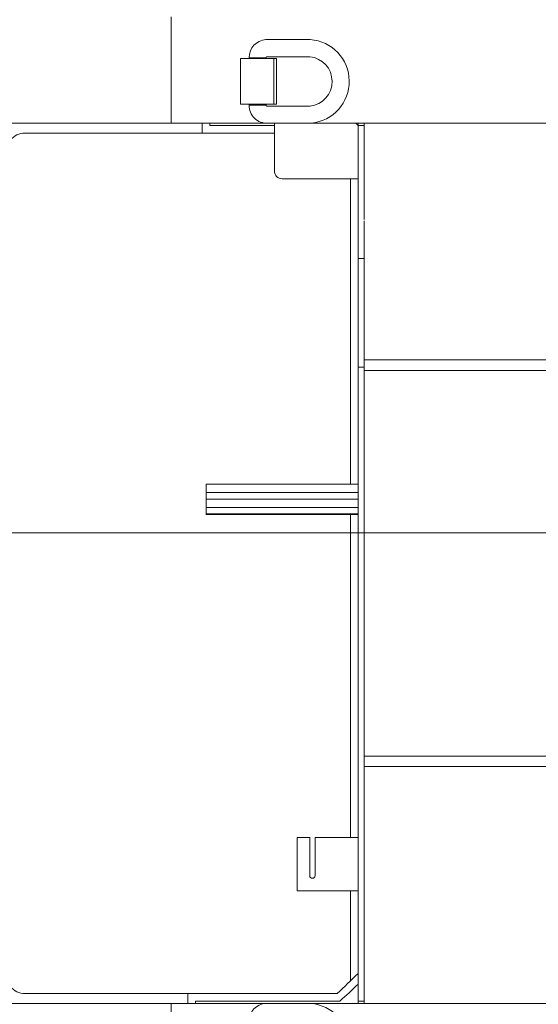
# Model space of a CAD drawing. Extents: x 0 to 59450, y 0 to 42050.
# Tile 262 of 304: x 36085 to 36767, y 35901 to 37197. Entities that reach past the tile are written whole.
import ezdxf

# ---------------------------------------------------------------- set-up
doc = ezdxf.new("R2010")
doc.units = 0
doc.header["$LTSCALE"] = 20
doc.header["$MEASUREMENT"] = 0
doc.layers.get('0').update_dxf_attribs({"linetype": 'CONTINUOUS'})
doc.layers.get('Defpoints').update_dxf_attribs({"linetype": 'CONTINUOUS'})
doc.dimstyles.new('DXF001', dxfattribs={"dimtxt": 3.1, "dimasz": 2, "dimexe": 2, "dimexo": 0.8, "dimgap": 0.09, "dimtad": 1, "dimdsep": 46, "dimtxsty": 'STANDARD', "dimcen": 0.09, "dimazin": 2, "dimtfac": 0.645161, "dimtdec": 4, "dimtmove": 0, "dimatfit": 3, "dimfxl": 1, "dimtvp": 0.66129, "dimtolj": 1, "dimtzin": 0, "dimarcsym": 0})

# ---------------------------------------------------------------- blocks, each defined once
blk = doc.blocks.new('_OPEN')
at = {"color": 0, "linetype": 'ByBlock', "lineweight": -2}
for p, q in [((-1, 0.166667), (0, 0)), ((0, 0), (-1, -0.166667)), ((0, 0), (-1, 0))]:
    blk.add_line(p, q, dxfattribs=at)
blk = doc.blocks.new('*D32')
at = {"color": 0, "linetype": 'Continuous', "lineweight": -2}
for p, q in [((36630.8, 38018.8), (33035.6, 38018.8)), ((33037.6, 35020.5), (33037.6, 38016.8)), ((34773.9, 35018.5), (33035.6, 35018.5))]:
    blk.add_line(p, q, dxfattribs=at)
at = {"layer": 'Defpoints', "color": 0, "linetype": 'Continuous'}
for p in [(33037.6, 38018.8), (36631.6, 38018.8), (34774.7, 35018.5)]:
    blk.add_point(p, dxfattribs=at)
at = {"color": 0, "linetype": 'Continuous', "lineweight": -2, "xscale": 2, "yscale": 2, "zscale": 2}
for p, rotation in [((33037.6, 38018.8), 90), ((33037.6, 35018.5), 270)]:
    blk.add_blockref('_OPEN', p, dxfattribs=dict(at, rotation=rotation))
at = {"color": 0, "linetype": 'Continuous', "lineweight": 13, "insert": (32997.5, 36692.5), "char_height": 80, "attachment_point": 5, "rotation": 90}
blk.add_mtext('\\A1;\\A1;3000', dxfattribs=at)

msp = doc.modelspace()

# ---------------------------------------------------------------- linework, layer by layer
at = {"color": 3, "linetype": 'Continuous', "lineweight": 13}
for p, q in [((36284.288, 37200.459), (36284.288, 37060.459)), ((36467.315, 37170.43), (36408.952, 37170.43)), ((36375.646, 37145.459), (36375.646, 37085.459)), ((36375.646, 37145.459), (36419.663, 37145.459)), ((36409.396, 37146.709), (36386.896, 37146.709)), ((36386.896, 37146.709), (36386.896, 37145.459)), ((36409.395, 37146.708), (36409.397, 37146.768)), ((36409.395, 37146.637), (36409.395, 37146.708)), ((36409.395, 37146.583), (36409.395, 37146.637)), ((36409.395, 37146.548), (36409.395, 37146.583)), ((36409.396, 37146.521), (36409.395, 37146.548)), ((36409.396, 37146.491), (36409.396, 37146.521)), ((36409.396, 37146.458), (36409.396, 37146.491)), ((36409.396, 37146.427), (36409.396, 37146.458)), ((36409.396, 37146.396), (36409.396, 37146.427)), ((36409.396, 37146.365), (36409.396, 37146.396)), ((36409.396, 37146.334), (36409.396, 37146.365)), ((36409.396, 37146.302), (36409.396, 37146.334)), ((36409.396, 37146.271), (36409.396, 37146.302)), ((36409.396, 37146.24), (36409.396, 37146.271)), ((36409.396, 37146.209), (36409.396, 37146.24)), ((36409.396, 37146.177), (36409.396, 37146.209)), ((36409.396, 37146.146), (36409.396, 37146.177)), ((36409.396, 37146.115), (36409.396, 37146.146)), ((36409.396, 37146.084), (36409.396, 37146.115)), ((36409.396, 37146.053), (36409.396, 37146.084)), ((36409.396, 37146.021), (36409.396, 37146.053)), ((36409.396, 37145.99), (36409.396, 37146.021)), ((36409.396, 37145.959), (36409.396, 37145.99)), ((36409.396, 37145.928), (36409.396, 37145.959)), ((36409.396, 37145.896), (36409.396, 37145.928)), ((36409.396, 37145.865), (36409.396, 37145.896)), ((36409.396, 37145.834), (36409.396, 37145.865)), ((36409.396, 37145.803), (36409.396, 37145.834)), ((36409.396, 37145.771), (36409.396, 37145.803)), ((36409.396, 37145.74), (36409.396, 37145.771)), ((36409.396, 37145.709), (36409.396, 37145.74)), ((36409.396, 37145.678), (36409.396, 37145.709)), ((36409.396, 37145.646), (36409.396, 37145.678)), ((36409.396, 37145.615), (36409.396, 37145.646)), ((36409.396, 37145.584), (36409.396, 37145.615)), ((36409.396, 37145.553), (36409.396, 37145.584)), ((36409.396, 37145.521), (36409.396, 37145.553)), ((36409.396, 37145.49), (36409.396, 37145.521)), ((36409.396, 37145.459), (36409.396, 37145.49)), ((36410.029, 37147.944), (36410.034, 37147.946)), ((36466.785, 37147.933), (36410.053, 37147.953)), ((36419.663, 37145.459), (36422.952, 37145.459)), ((36419.663, 37145.459), (36419.663, 37085.459)), ((36422.952, 37145.459), (36422.952, 37085.459)), ((36419.663, 37085.459), (36375.646, 37085.459)), ((36386.896, 37084.208), (36386.896, 37085.459)), ((36409.396, 37084.209), (36386.896, 37084.209)), ((36409.395, 37084.364), (36409.396, 37084.396)), ((36409.395, 37084.333), (36409.395, 37084.364)), ((36409.395, 37084.302), (36409.395, 37084.333)), ((36409.395, 37084.27), (36409.395, 37084.302)), ((36409.395, 37084.239), (36409.395, 37084.27)), ((36409.395, 37084.208), (36409.395, 37084.239)), ((36409.396, 37085.388), (36409.396, 37085.459)), ((36409.396, 37085.334), (36409.396, 37085.388)), ((36409.396, 37085.299), (36409.396, 37085.334)), ((36409.396, 37085.271), (36409.396, 37085.299)), ((36409.396, 37085.241), (36409.396, 37085.271)), ((36409.396, 37085.209), (36409.396, 37085.241)), ((36409.396, 37085.177), (36409.396, 37085.209)), ((36409.396, 37085.146), (36409.396, 37085.177)), ((36409.396, 37085.115), (36409.396, 37085.146)), ((36409.396, 37085.084), (36409.396, 37085.115)), ((36409.396, 37085.053), (36409.396, 37085.084)), ((36409.396, 37085.021), (36409.396, 37085.053)), ((36409.396, 37084.99), (36409.396, 37085.021)), ((36409.396, 37084.959), (36409.396, 37084.99)), ((36409.396, 37084.927), (36409.396, 37084.959)), ((36409.396, 37084.896), (36409.396, 37084.927)), ((36409.396, 37084.865), (36409.396, 37084.896)), ((36409.396, 37084.834), (36409.396, 37084.865)), ((36409.396, 37084.802), (36409.396, 37084.834)), ((36409.396, 37084.771), (36409.396, 37084.802)), ((36409.396, 37084.74), (36409.396, 37084.771)), ((36409.396, 37084.709), (36409.396, 37084.74)), ((36409.396, 37084.677), (36409.396, 37084.709)), ((36409.396, 37084.646), (36409.396, 37084.677)), ((36409.396, 37084.615), (36409.396, 37084.646)), ((36409.396, 37084.583), (36409.396, 37084.615)), ((36409.396, 37084.552), (36409.396, 37084.583)), ((36409.396, 37084.521), (36409.396, 37084.552)), ((36409.396, 37084.49), (36409.396, 37084.521)), ((36409.396, 37084.458), (36409.396, 37084.49)), ((36409.396, 37084.427), (36409.396, 37084.458)), ((36409.396, 37084.396), (36409.396, 37084.427)), ((36410.1, 37082.958), (36410.099, 37082.959)), ((36467.071, 37082.997), (36410.119, 37082.997)), ((36422.952, 37085.459), (36419.663, 37085.459)), ((36284.288, 37060.459), (35961.673, 37060.459)), ((36410.1, 37060.459), (36284.288, 37060.459)), ((36325.241, 37060.458), (36325.241, 37047.459)), ((36335.241, 37060.459), (36335.241, 37057.459)), ((36335.241, 37057.459), (36420.241, 37057.459)), ((36468.972, 37060.572), (36411.486, 37060.458)), ((36420.241, 37060.459), (36420.241, 36997.459)), ((37597.999, 37060.459), (36465.567, 37060.459)), ((36530.241, 37057.459), (36527.239, 37060.46)), ((36530.241, 37057.459), (36530.241, 37060.459)), ((36530.241, 36882.459), (36530.241, 37057.459)), ((36538.241, 37057.459), (36530.241, 37057.459)), ((36538.241, 37060.458), (36538.241, 37057.459)), ((36538.241, 37057.459), (36538.241, 36933.609)), ((36091.913, 37047.459), (36325.241, 37047.459)), ((36325.241, 37047.459), (36420.241, 37047.459)), ((36430.241, 36987.459), (36530.241, 36987.459)), ((36520.241, 36987.459), (36520.241, 36585.459)), ((36538.241, 36932.025), (36538.241, 36748.959)), ((36530.241, 36739.459), (36530.241, 36882.459)), ((36538.241, 36882.459), (36530.241, 36882.459)), ((36538.241, 36748.959), (36538.241, 36735.122)), ((36538.241, 36748.959), (36818.241, 36748.959)), ((36530.241, 36223.459), (36530.241, 36739.459)), ((36538.241, 36739.459), (36530.241, 36739.459)), ((36538.241, 36227.796), (36538.241, 36735.122)), ((36818.241, 36735.122), (36538.241, 36735.122)), ((36330.241, 36574.459), (36330.241, 36585.459)), ((36330.241, 36585.459), (36530.241, 36585.459)), ((36330.241, 36574.459), (36330.241, 36554.959)), ((36530.241, 36574.459), (36330.241, 36574.459)), ((36530.241, 36565.959), (36330.241, 36565.959)), ((36330.241, 36554.959), (36330.241, 36546.459)), ((36530.241, 36554.959), (36330.241, 36554.959)), ((36330.241, 36545.459), (36330.241, 36546.459)), ((36530.241, 36546.459), (36330.241, 36546.459)), ((36330.241, 36545.459), (36530.241, 36545.459)), ((36520.241, 36545.459), (36520.241, 36120.459)), ((35950.241, 36521.459), (37006.741, 36521.459)), ((36530.241, 36080.459), (36530.241, 36223.459)), ((36538.241, 36227.796), (36818.241, 36227.796)), ((36538.241, 36227.796), (36538.241, 36213.959)), ((36538.241, 36213.959), (36538.241, 36029.317)), ((36818.241, 36213.959), (36538.241, 36213.959)), ((36450.241, 36120.459), (36466.741, 36120.459)), ((36450.241, 36050.459), (36450.241, 36120.459)), ((36466.741, 36120.459), (36466.741, 36070.459)), ((36473.741, 36120.459), (36530.241, 36120.459)), ((36473.741, 36070.459), (36473.741, 36120.459)), ((36530.241, 36080.459), (36530.241, 35905.459)), ((36530.241, 36050.459), (36450.241, 36050.459)), ((36520.241, 36050.459), (36520.241, 35931.968)), ((36538.241, 35905.459), (36538.241, 36029.317)), ((36306.241, 35915.459), (36091.913, 35915.459)), ((36306.241, 35915.459), (36306.241, 35902.459)), ((36502.657, 35915.459), (36306.241, 35915.459)), ((35961.673, 35902.459), (36284.288, 35902.459)), ((36284.288, 35902.459), (36410.1, 35902.459)), ((36284.288, 35762.459), (36284.288, 35902.459)), ((36316.241, 35902.459), (36316.241, 35905.459)), ((36506.517, 35905.459), (36316.241, 35905.459)), ((36408.952, 35902.43), (36467.943, 35902.403)), ((36465.567, 35902.459), (37597.999, 35902.459)), ((36530.241, 35902.459), (36530.241, 35905.459)), ((36538.241, 35905.459), (36530.241, 35905.459)), ((36538.241, 35905.459), (36538.241, 35902.459))]:
    msp.add_line(p, q, dxfattribs=at)
for centre, radius, start, end in [((36410.379, 37146.988), 23.485, 93.484822, 180.385327), ((36463.525, 37115.431), 55.129, 275.67096, 446.057817), ((36411.412, 37146.686), 2.017, 175.928333, 177.660935), ((36411.46, 37146.682), 2.065, 174.19429, 175.912713), ((36411.503, 37146.679), 2.109, 172.561005, 174.228739), ((36411.344, 37146.695), 1.949, 170.668319, 172.408947), ((36411.158, 37146.724), 1.76, 168.777066, 170.631236), ((36411.084, 37146.737), 1.685, 166.866525, 168.72756), ((36411.01, 37146.755), 1.609, 165.00652, 166.884082), ((36410.963, 37146.766), 1.561, 163.105701, 164.966241), ((36410.909, 37146.784), 1.503, 161.295727, 163.155899), ((36410.88, 37146.793), 1.473, 159.447924, 161.273979), ((36410.843, 37146.809), 1.433, 157.699264, 159.507172), ((36410.832, 37146.814), 1.421, 155.954092, 157.707547), ((36410.812, 37146.825), 1.398, 154.315489, 156.031008), ((36410.82, 37146.822), 1.407, 152.705013, 154.343277), ((36410.818, 37146.825), 1.403, 151.227624, 152.806887), ((36410.847, 37146.811), 1.436, 149.798882, 151.278579), ((36410.872, 37146.8), 1.463, 148.543934, 149.937215), ((36410.95, 37146.756), 1.553, 147.377446, 148.633205), ((36411.007, 37146.723), 1.618, 146.349123, 147.501287), ((36411.11, 37146.658), 1.74, 145.404814, 146.425484), ((36411.08, 37146.678), 1.704, 144.415661, 145.409842), ((36410.943, 37146.773), 1.537, 143.277489, 144.326478), ((36410.823, 37146.861), 1.389, 142.128192, 143.234781), ((36410.734, 37146.929), 1.277, 140.926174, 142.07012), ((36410.644, 37147.002), 1.16, 139.704574, 140.902081), ((36410.568, 37147.063), 1.063, 138.357261, 139.598453), ((36410.496, 37147.127), 0.967, 137.032923, 138.331741), ((36410.438, 37147.18), 0.889, 135.635774, 136.976103), ((36410.381, 37147.235), 0.81, 134.198619, 135.596241), ((36410.337, 37147.279), 0.747, 132.6589, 134.095136), ((36410.293, 37147.325), 0.683, 131.177038, 132.668051), ((36410.261, 37147.362), 0.634, 129.57089, 131.093438), ((36410.228, 37147.4), 0.584, 127.975169, 129.545721), ((36410.205, 37147.429), 0.547, 126.301415, 127.891607), ((36410.182, 37147.461), 0.507, 124.720041, 126.346065), ((36410.166, 37147.483), 0.481, 123.01606, 124.643453), ((36410.15, 37147.507), 0.452, 121.384723, 123.028907), ((36410.141, 37147.522), 0.435, 119.762105, 121.381752), ((36410.132, 37147.538), 0.416, 118.197611, 119.806721), ((36410.129, 37147.544), 0.409, 116.670273, 118.219788), ((36410.126, 37147.552), 0.401, 115.253375, 116.755706), ((36410.13, 37147.545), 0.409, 113.963616, 115.361882), ((36410.134, 37147.538), 0.417, 112.746064, 114.048396), ((36410.149, 37147.506), 0.452, 111.765931, 112.904038), ((36410.167, 37147.466), 0.496, 110.984525, 111.969057), ((36410.209, 37147.362), 0.608, 110.432781, 111.194063), ((36410.3, 37147.133), 0.855, 110.264715, 110.777203), ((36411.051, 37145.139), 2.985, 110.39392, 110.532837), ((36408.278, 37152.561), 4.938, 290.535821, 290.615386), ((36409.207, 37150.087), 2.296, 290.651546, 290.813005), ((36409.182, 37150.152), 2.365, 290.842498, 290.99111), ((36410.95, 37145.518), 2.595, 110.556702, 110.677737), ((36410.442, 37146.862), 1.158, 110.091276, 110.347516), ((36410.285, 37147.293), 0.699, 109.712251, 110.114192), ((36410.199, 37147.522), 0.454, 108.688727, 109.273973), ((36410.154, 37147.654), 0.316, 107.829314, 108.629863), ((36410.124, 37147.741), 0.223, 106.342436, 107.421825), ((36410.111, 37147.784), 0.179, 104.931035, 106.209513), ((36410.105, 37147.807), 0.155, 103.33419, 104.738297), ((36410.093, 37147.848), 0.112, 100.723545, 102.623876), ((36410.086, 37147.883), 0.076, 97.594574, 100.350679), ((36410.089, 37147.875), 0.0848, 96.249279, 98.510235), ((36410.111, 37147.685), 0.276, 95.883101, 96.498756), ((36410.084, 37147.903), 0.0568, 87.946479, 91.749565), ((36410.085, 37147.912), 0.0475, 80.985547, 88.078328), ((36410.078, 37147.829), 0.13, 80.43419, 83.849086), ((36463.505, 37115.45), 32.648, 276.271468, 444.233804), ((36410.427, 37083.967), 23.533, 179.4144, 272.580675), ((36415.006, 37084.493), 5.618, 182.915322, 183.493657), ((36411.382, 37084.254), 1.986, 182.981749, 184.217634), ((36411.524, 37084.262), 2.128, 184.152767, 184.884063), ((36417.042, 37084.825), 7.675, 185.56453, 185.717939), ((36411.93, 37084.313), 2.538, 185.698461, 186.207895), ((36411.367, 37084.241), 1.97, 185.895528, 186.588301), ((36411.661, 37084.276), 2.266, 186.630689, 187.209824), ((36411.819, 37084.3), 2.426, 187.302, 187.825842), ((36411.618, 37084.272), 2.222, 187.809467, 188.37714), ((36411.508, 37084.254), 2.112, 188.328447, 188.920168), ((36411.511, 37084.256), 2.115, 188.956559, 189.538116), ((36411.483, 37084.25), 2.086, 189.515107, 190.09576), ((36411.431, 37084.242), 2.034, 190.126764, 190.71404), ((36411.383, 37084.231), 1.985, 190.663384, 191.257095), ((36411.351, 37084.226), 1.952, 191.289827, 191.884581), ((36411.313, 37084.218), 1.913, 191.887501, 192.486179), ((36411.279, 37084.21), 1.878, 192.487016, 193.087997), ((36411.24, 37084.201), 1.838, 193.06798, 193.673272), ((36411.211, 37084.194), 1.808, 193.689319, 194.296081), ((36411.175, 37084.185), 1.772, 194.297714, 194.908286), ((36411.148, 37084.177), 1.743, 194.895222, 195.507013), ((36411.114, 37084.168), 1.708, 195.509028, 196.124351), ((36411.089, 37084.161), 1.682, 196.133334, 196.749417), ((36411.059, 37084.152), 1.65, 196.743508, 197.362745), ((36411.035, 37084.145), 1.626, 197.372811, 197.992373), ((36411.007, 37084.136), 1.596, 198.008837, 198.631167), ((36410.984, 37084.128), 1.572, 198.622625, 199.244803), ((36410.96, 37084.119), 1.546, 199.208883, 199.833412), ((36410.939, 37084.113), 1.525, 199.880534, 200.504411), ((36410.915, 37084.104), 1.499, 200.513529, 201.139315), ((36410.898, 37084.096), 1.48, 201.100018, 201.724624), ((36410.875, 37084.087), 1.455, 201.735926, 202.361973), ((36410.859, 37084.082), 1.439, 202.392061, 203.016376), ((36410.838, 37084.073), 1.416, 203.017404, 203.642669), ((36410.824, 37084.066), 1.4, 203.643368, 204.266322), ((36410.806, 37084.058), 1.38, 204.239615, 204.863004), ((36410.792, 37084.052), 1.366, 204.903258, 205.523733), ((36410.775, 37084.044), 1.346, 205.516513, 206.136885), ((36410.764, 37084.039), 1.334, 206.149608, 206.766439), ((36410.748, 37084.03), 1.317, 206.74558, 207.361748), ((36410.738, 37084.027), 1.305, 207.435327, 208.047303), ((36410.724, 37084.018), 1.289, 207.975621, 208.586351), ((36410.716, 37084.014), 1.28, 208.628369, 209.234229), ((36410.703, 37084.006), 1.265, 209.203148, 209.807154), ((36410.695, 37084.004), 1.257, 209.87869, 210.477124), ((36410.684, 37083.996), 1.244, 210.430312, 211.026259), ((36410.679, 37083.994), 1.238, 211.062263, 211.651907), ((36410.669, 37083.987), 1.226, 211.649226, 212.235722), ((36410.664, 37083.985), 1.221, 212.24198, 212.82141), ((36410.656, 37083.98), 1.211, 212.840695, 213.416285), ((36410.652, 37083.978), 1.207, 213.432776, 214.000497), ((36410.645, 37083.973), 1.198, 213.988854, 214.552004), ((36410.644, 37083.973), 1.197, 214.564919, 215.119356), ((36410.638, 37083.969), 1.19, 215.15798, 215.707073), ((36410.639, 37083.969), 1.191, 215.659961, 216.199442), ((36410.633, 37083.966), 1.184, 216.249829, 216.783134), ((36410.636, 37083.968), 1.188, 216.788276, 217.311005), ((36410.632, 37083.966), 1.184, 217.343557, 217.859213), ((36410.638, 37083.968), 1.19, 217.800649, 218.304684), ((36410.636, 37083.969), 1.189, 218.359639, 218.855614), ((36410.642, 37083.974), 1.197, 218.888053, 219.371254), ((36410.643, 37083.975), 1.198, 219.361381, 219.835434), ((36410.653, 37083.985), 1.212, 219.892232, 220.352256), ((36410.658, 37083.988), 1.217, 220.317942, 220.767558), ((36410.671, 37084), 1.235, 220.796073, 221.230138), ((36410.678, 37084.007), 1.246, 221.256532, 221.678879), ((36410.696, 37084.023), 1.27, 221.684958, 222.090425), ((36410.711, 37084.036), 1.289, 222.090963, 222.482653), ((36410.739, 37084.065), 1.329, 222.557411, 222.929001), ((36410.756, 37084.079), 1.351, 222.899246, 223.256842), ((36410.782, 37084.106), 1.389, 223.308051, 223.648673), ((36410.758, 37084.082), 1.354, 223.623405, 223.964498), ((36410.698, 37084.026), 1.273, 223.999818, 224.354456), ((36410.647, 37083.972), 1.199, 224.237274, 224.605275), ((36410.602, 37083.931), 1.138, 224.702888, 225.081715), ((36410.56, 37083.888), 1.078, 225.079607, 225.47078), ((36410.523, 37083.849), 1.024, 225.418546, 225.820843), ((36410.488, 37083.813), 0.974, 225.828121, 226.242585), ((36410.458, 37083.781), 0.929, 226.199165, 226.623875), ((36410.429, 37083.749), 0.887, 226.583132, 227.019189), ((36410.403, 37083.724), 0.851, 227.107171, 227.552442), ((36410.38, 37083.698), 0.816, 227.522345, 227.977825), ((36410.361, 37083.675), 0.786, 227.895165, 228.358359), ((36410.341, 37083.655), 0.758, 228.465929, 228.937735), ((36410.327, 37083.637), 0.735, 228.865674, 229.343261), ((36410.312, 37083.619), 0.712, 229.342577, 229.826749), ((36410.301, 37083.607), 0.696, 229.826717, 230.314322), ((36410.29, 37083.594), 0.679, 230.326363, 230.818033), ((36410.283, 37083.585), 0.667, 230.844292, 231.336513), ((36410.277, 37083.576), 0.656, 231.220115, 231.713649), ((36410.273, 37083.572), 0.651, 231.816339, 232.307591), ((36410.272, 37083.571), 0.649, 232.28347, 232.769676), ((36410.276, 37083.577), 0.657, 232.829614, 233.304249), ((36410.279, 37083.581), 0.662, 233.301382, 233.767591), ((36410.283, 37083.586), 0.668, 233.745229, 234.200024), ((36410.284, 37083.589), 0.671, 234.264262, 234.711289), ((36410.288, 37083.595), 0.678, 234.707994, 235.144497), ((36410.288, 37083.594), 0.678, 235.125709, 235.555292), ((36410.292, 37083.599), 0.684, 235.528989, 235.948805), ((36410.291, 37083.599), 0.683, 236.038645, 236.45232), ((36410.292, 37083.601), 0.685, 236.436172, 236.840747), ((36410.289, 37083.597), 0.68, 236.847326, 237.246734), ((36410.29, 37083.599), 0.683, 237.238847, 237.630296), ((36410.287, 37083.593), 0.676, 237.61486, 238.001547), ((36410.287, 37083.593), 0.676, 238.009805, 238.388001), ((36410.28, 37083.584), 0.664, 238.487891, 238.86447), ((36410.273, 37083.57), 0.649, 238.779441, 239.15426), ((36410.26, 37083.551), 0.626, 239.295312, 239.675728), ((36410.247, 37083.526), 0.598, 239.498806, 239.886297), ((36410.233, 37083.503), 0.571, 239.985349, 240.380658), ((36410.223, 37083.485), 0.551, 240.296266, 240.695446), ((36410.215, 37083.468), 0.532, 240.639252, 241.044108), ((36410.205, 37083.456), 0.516, 241.273372, 241.680391), ((36410.199, 37083.44), 0.499, 241.439717, 241.85036), ((36410.193, 37083.43), 0.488, 241.982919, 242.393062), ((36410.188, 37083.421), 0.478, 242.331905, 242.742972), ((36410.185, 37083.415), 0.47, 242.771621, 243.179113), ((36410.181, 37083.408), 0.463, 243.310576, 243.715868), ((36410.181, 37083.407), 0.462, 243.554997, 243.953287), ((36410.181, 37083.406), 0.461, 243.887969, 244.280361), ((36410.181, 37083.411), 0.465, 244.568934, 244.950008), ((36410.182, 37083.409), 0.464, 244.760755, 245.13729), ((36410.179, 37083.403), 0.457, 245.130978, 245.505895), ((36410.175, 37083.396), 0.45, 245.593222, 245.969002), ((36410.172, 37083.39), 0.442, 245.990455, 246.365723), ((36410.17, 37083.381), 0.433, 246.216818, 246.593541), ((36410.166, 37083.376), 0.427, 246.720659, 247.09675), ((36410.162, 37083.367), 0.418, 247.159265, 247.536951), ((36410.16, 37083.36), 0.411, 247.419674, 247.797004), ((36410.157, 37083.353), 0.403, 247.76941, 248.148646), ((36410.154, 37083.344), 0.393, 248.172519, 248.551599), ((36410.149, 37083.337), 0.385, 248.75575, 249.137102), ((36410.149, 37083.328), 0.376, 248.771712, 249.153266), ((36410.144, 37083.32), 0.368, 249.387911, 249.772058), ((36410.14, 37083.312), 0.358, 249.865352, 250.249879), ((36410.139, 37083.302), 0.348, 249.988858, 250.376837), ((36410.134, 37083.294), 0.34, 250.585567, 250.974886), ((36410.131, 37083.285), 0.33, 250.967871, 251.360905), ((36410.129, 37083.276), 0.321, 251.285948, 251.679748), ((36410.127, 37083.269), 0.314, 251.533967, 251.93022), ((36410.124, 37083.263), 0.307, 252.222503, 252.617794), ((36410.123, 37083.256), 0.3, 252.414971, 252.811084), ((36410.121, 37083.252), 0.295, 252.887614, 253.280865), ((36410.119, 37083.248), 0.291, 253.463137, 253.855252), ((36410.12, 37083.245), 0.289, 253.416955, 253.803965), ((36410.118, 37083.242), 0.285, 254.027378, 254.411115), ((36410.117, 37083.243), 0.285, 254.663883, 255.04027), ((36410.119, 37083.242), 0.285, 254.723243, 255.093611), ((36410.118, 37083.245), 0.288, 255.399529, 255.758925), ((36410.119, 37083.248), 0.291, 255.554261, 255.90617), ((36410.12, 37083.25), 0.293, 255.951421, 256.293519), ((36410.118, 37083.244), 0.286, 256.3585, 256.701944), ((36410.116, 37083.232), 0.275, 256.524502, 256.878357), ((36410.113, 37083.219), 0.261, 256.95209, 257.317114), ((36410.109, 37083.208), 0.25, 257.473074, 257.848751), ((36410.108, 37083.197), 0.238, 257.587696, 257.973678), ((36410.106, 37083.189), 0.23, 258.138227, 258.531931), ((36410.104, 37083.183), 0.224, 258.637069, 259.03317), ((36410.105, 37083.184), 0.226, 258.863984, 259.251648), ((36410.106, 37083.185), 0.227, 259.096398, 259.477355), ((36410.105, 37083.187), 0.228, 259.649291, 260.019319), ((36410.105, 37083.187), 0.229, 260.291113, 260.654321), ((36410.107, 37083.189), 0.231, 260.162437, 260.517777), ((36410.105, 37083.187), 0.229, 260.891828, 261.246991), ((36410.104, 37083.181), 0.222, 261.167426, 261.527492), ((36410.104, 37083.175), 0.216, 261.451837, 261.816391), ((36410.103, 37083.17), 0.212, 261.746555, 262.112981), ((36410.101, 37083.167), 0.208, 262.531359, 262.900594), ((36410.103, 37083.163), 0.204, 262.420675, 262.791306), ((36410.102, 37083.16), 0.201, 262.79708, 263.169917), ((36410.1, 37083.158), 0.199, 263.619365, 263.992825), ((36410.102, 37083.154), 0.196, 263.522362, 263.896296), ((36410.1, 37083.154), 0.195, 264.37378, 264.745557), ((36410.101, 37083.152), 0.193, 264.329923, 264.702895), ((36410.101, 37083.148), 0.189, 264.702218, 265.076948), ((36410.101, 37083.156), 0.197, 265.172488, 265.531569), ((36410.102, 37083.178), 0.219, 265.620968, 265.940841), ((36410.1, 37083.147), 0.188, 266.032286, 266.402424), ((36410.096, 37083.09), 0.131, 266.399568, 266.923492), ((36410.102, 37083.159), 0.2, 266.463017, 266.804061), ((36410.079, 37082.669), 0.29, 87.47651, 87.711547), ((36410.098, 37083.095), 0.136, 267.343805, 267.844254), ((36410.095, 37082.984), 0.0247, 265.704593, 268.424061), ((36410.088, 37082.538), 0.421, 88.948723, 89.109233), ((36410.096, 37082.952), 0.00738, 86.338238, 95.587489), ((36410.097, 37082.954), 0.00505, 80.460362, 93.566364), ((36410.096, 37082.953), 0.00633, 68.69335, 78.703232), ((36091.913, 37022.459), 25, 90, 140), ((36430.241, 36997.459), 10, 180, 270), ((36470.241, 36070.459), 3.5, 180, 360), ((35950.241, 36521.459), 820, 312.35163, 315.01704), ((36091.913, 35940.459), 25, 220, 270), ((35950.241, 36521.459), 830, 312.08352, 314.33042), ((36410.379, 35878.988), 23.485, 93.484822, 180.385327), ((36463.531, 35847.459), 55.122, 274.59938, 445.409161)]:
    msp.add_arc(centre, radius, start, end, dxfattribs=at)

# ---------------------------------------------------------------- dimensions: what is measured, and where the dimension line sits
at = {"linetype": 'Continuous', "lineweight": 13}
dim = msp.add_linear_dim(base=(33037.556, 38018.759), p1=(34774.705, 35018.459), p2=(36631.641, 38018.759), angle=90, text='\\A1;3000', dimstyle='DXF001', override={"dimtxt": 80, "dimasz": 2, "dimblk1": 'OPEN', "dimblk2": 'OPEN', "dimsah": 1}, dxfattribs=at)
dim.commit()
dim.dimension.update_dxf_attribs({"geometry": '*D32', "text_midpoint": (33037.556, 36692.509), "dimtype": 160})

doc.saveas('drawing.dxf')
